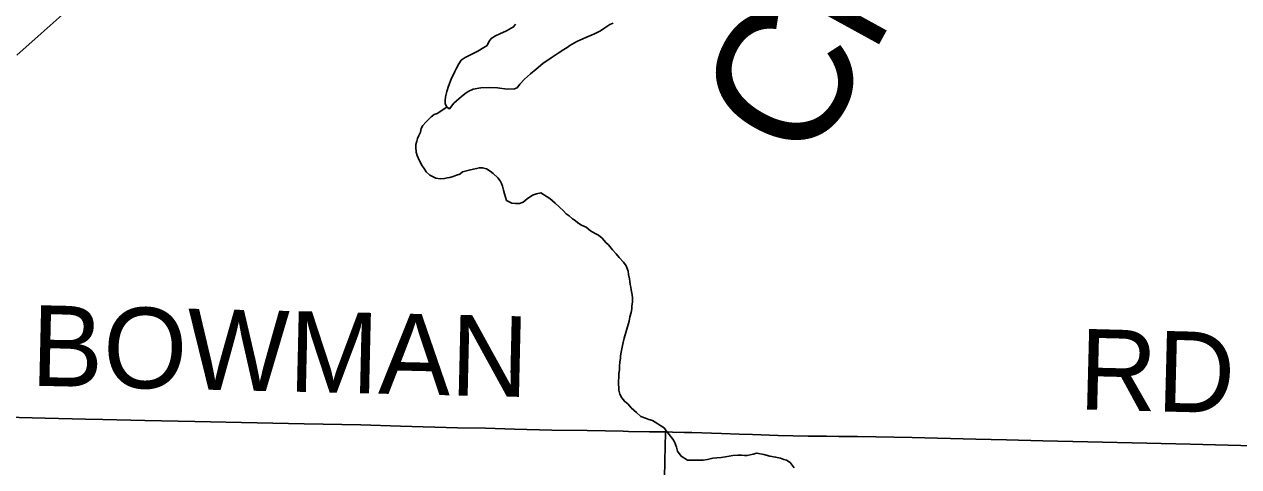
# Model space of a CAD drawing. Extents: x 2.1 to 73.9, y 4 to 26.
# Drawn here: x 47.6309 to 48.0586, y 20.7686 to 20.9246 of the extents above; entities that cross this region are included whole.
import ezdxf

# ---------------------------------------------------------------- set-up
doc = ezdxf.new("R2010")
doc.units = 0
for name, color, linetype in [('GM_X_County_Road', 7, 'Continuous'), ('GM_X_Minor_Lake', 7, 'Continuous'), ('GM_X_Minor_River', 7, 'Continuous'), ('GM_X_Minor_River_Text', 7, 'Continuous'), ('GM_X_Township_Road', 7, 'Continuous'), ('GM_X_Township_Road_Text', 7, 'Continuous')]:
    doc.layers.add(name, color=color, linetype=linetype)

msp = doc.modelspace()

# ---------------------------------------------------------------- linework, layer by layer
at = {"layer": 'GM_X_County_Road'}
msp.add_lwpolyline([(47.62837, 20.91363), (47.63689, 20.92131), (47.64429, 20.92792)], dxfattribs=at)
at = {"layer": 'GM_X_Minor_Lake'}
msp.add_lwpolyline([(47.80385, 20.92458), (47.80325, 20.92365), (47.80073, 20.92221), (47.79841, 20.92115), (47.79686, 20.92044), (47.79531, 20.91954), (47.79451, 20.91842), (47.7939, 20.91711), (47.79273, 20.91639), (47.7906, 20.91513), (47.78615, 20.9128), (47.78478, 20.91189), (47.78398, 20.91059), (47.78317, 20.90909), (47.78256, 20.90797), (47.78195, 20.90666), (47.78134, 20.90554), (47.78092, 20.90422), (47.7803, 20.90272), (47.77967, 20.90084), (47.77923, 20.89895), (47.77919, 20.89762), (47.77916, 20.89667), (47.77968, 20.89532), (47.78062, 20.89472), (47.78221, 20.89676), (47.78495, 20.89914), (47.78651, 20.90043), (47.78748, 20.90096), (47.78903, 20.90167), (47.79171, 20.90215), (47.79476, 20.90224), (47.79761, 20.90215), (47.80102, 20.90166), (47.8035, 20.90177), (47.80447, 20.90211), (47.80546, 20.90341), (47.80704, 20.90526), (47.80919, 20.90709), (47.81115, 20.90874), (47.8135, 20.91076), (47.81642, 20.91275), (47.81895, 20.91438), (47.82089, 20.91565), (47.82206, 20.91637), (47.82303, 20.9171), (47.82556, 20.91854), (47.82865, 20.91996), (47.83173, 20.92119), (47.83386, 20.92226), (47.83542, 20.92335), (47.83717, 20.92443), (47.83833, 20.92496)], dxfattribs=at)
msp.add_lwpolyline([(47.80385, 20.92458), (47.80325, 20.92365), (47.80073, 20.92221), (47.79841, 20.92115), (47.79686, 20.92044), (47.79531, 20.91954), (47.79451, 20.91842), (47.7939, 20.91711), (47.79273, 20.91639), (47.7906, 20.91513), (47.78615, 20.9128), (47.78478, 20.91189), (47.78398, 20.91059), (47.78317, 20.90909), (47.78256, 20.90797), (47.78195, 20.90666), (47.78134, 20.90554), (47.78092, 20.90422), (47.7803, 20.90272), (47.77967, 20.90084), (47.77923, 20.89895), (47.77919, 20.89762), (47.77916, 20.89667), (47.77968, 20.89532), (47.78062, 20.89472), (47.78221, 20.89676), (47.78495, 20.89914), (47.78651, 20.90043), (47.78748, 20.90096), (47.78903, 20.90167), (47.79171, 20.90215), (47.79476, 20.90224), (47.79761, 20.90215), (47.80102, 20.90166), (47.8035, 20.90177), (47.80447, 20.90211), (47.80546, 20.90341), (47.80704, 20.90526), (47.80919, 20.90709), (47.81115, 20.90874), (47.8135, 20.91076), (47.81642, 20.91275), (47.81895, 20.91438), (47.82089, 20.91565), (47.82206, 20.91637), (47.82303, 20.9171), (47.82556, 20.91854), (47.82865, 20.91996), (47.83173, 20.92119), (47.83386, 20.92226), (47.83542, 20.92335), (47.83717, 20.92443), (47.83833, 20.92496)], dxfattribs=at)
at = {"layer": 'GM_X_Minor_River'}
for points in [[(47.77968, 20.89532), (47.77638, 20.89315), (47.77522, 20.89281), (47.77424, 20.89189), (47.77326, 20.89097), (47.77228, 20.89005), (47.77129, 20.88894), (47.77068, 20.88782), (47.77045, 20.8865), (47.76985, 20.88538), (47.76943, 20.88425), (47.76921, 20.88331), (47.76879, 20.88218), (47.76876, 20.88123), (47.7689, 20.87951), (47.76924, 20.87836), (47.76995, 20.87662), (47.77103, 20.87468), (47.77176, 20.87371), (47.77248, 20.87254), (47.77378, 20.87136), (47.7749, 20.87075), (47.77584, 20.87034), (47.77735, 20.8701), (47.77888, 20.87024), (47.77984, 20.8704), (47.7808, 20.87056), (47.78195, 20.8709), (47.78311, 20.87143), (47.78426, 20.87177), (47.78524, 20.8725), (47.78755, 20.87319), (47.78908, 20.87352), (47.79023, 20.87367), (47.79119, 20.87402), (47.79233, 20.87398), (47.79365, 20.87356), (47.79496, 20.87275), (47.79608, 20.87195), (47.79774, 20.87038), (47.79847, 20.8694), (47.79901, 20.86843), (47.79936, 20.86747), (47.7997, 20.86613), (47.80004, 20.86478), (47.80038, 20.86363), (47.80072, 20.86248), (47.8026, 20.86147), (47.80393, 20.86142), (47.80526, 20.86138), (47.80661, 20.8619), (47.80798, 20.863), (47.80992, 20.86427), (47.81127, 20.86479), (47.8128, 20.86512), (47.81505, 20.86372), (47.81598, 20.86312), (47.81783, 20.86153), (47.82079, 20.85877), (47.82171, 20.85779), (47.82283, 20.85699), (47.82394, 20.856), (47.82487, 20.8554), (47.8258, 20.85461), (47.82711, 20.85381), (47.82879, 20.85299), (47.83028, 20.8518), (47.83196, 20.85079), (47.83308, 20.85019), (47.83439, 20.84919), (47.83567, 20.84763), (47.8366, 20.84684), (47.83806, 20.84508), (47.83935, 20.8437), (47.84045, 20.84233), (47.84192, 20.84076), (47.84283, 20.8394), (47.84318, 20.83844), (47.84353, 20.83748), (47.84369, 20.83633), (47.84402, 20.8348), (47.84418, 20.83384), (47.84434, 20.83288), (47.8445, 20.83193), (47.84466, 20.83097), (47.84498, 20.82925), (47.84514, 20.8281), (47.84509, 20.82658), (47.84486, 20.82526), (47.84483, 20.82431), (47.84459, 20.82298), (47.84416, 20.82148), (47.84392, 20.81996), (47.84329, 20.81789), (47.84221, 20.81393), (47.84178, 20.81242), (47.84155, 20.81129), (47.8411, 20.80902), (47.84087, 20.8077)], [(47.84087, 20.8077), (47.84084, 20.80675), (47.84061, 20.80561), (47.84056, 20.8039), (47.84052, 20.80276), (47.84029, 20.80144), (47.84024, 20.79992), (47.84021, 20.79897), (47.84017, 20.79764), (47.84032, 20.79649), (47.84029, 20.79554), (47.84063, 20.7942), (47.84135, 20.79284), (47.84226, 20.79167), (47.84356, 20.79068), (47.84466, 20.78931), (47.84651, 20.78773), (47.84799, 20.78635), (47.84969, 20.78572), (47.85082, 20.7853), (47.85214, 20.78488), (47.854, 20.78368), (47.85512, 20.78307), (47.85624, 20.78227), (47.85697, 20.78129), (47.85807, 20.77993), (47.85935, 20.77836), (47.85989, 20.77739), (47.86024, 20.77643), (47.86059, 20.77547), (47.86093, 20.77412), (47.86221, 20.77237), (47.86445, 20.77097), (47.86768, 20.77086), (47.86997, 20.77097), (47.8715, 20.77111), (47.87342, 20.77162), (47.87476, 20.77177), (47.87629, 20.77191), (47.87781, 20.77205), (47.87916, 20.77238), (47.88049, 20.77253), (47.88221, 20.77266), (47.88354, 20.77262), (47.8845, 20.77259), (47.88545, 20.77255), (47.88756, 20.77306), (47.8889, 20.77339), (47.89136, 20.77293), (47.89344, 20.77229), (47.89552, 20.77203), (47.89722, 20.77159), (47.89835, 20.77118), (47.8993, 20.77095), (47.9006, 20.77015), (47.90207, 20.7682)]]:
    msp.add_lwpolyline(points, dxfattribs=at)
at = {"layer": 'GM_X_Township_Road'}
for points in [[(47.60425, 20.78662), (47.61513, 20.78632), (47.63825, 20.78568), (47.65255, 20.78534), (47.65855, 20.78521), (47.67336, 20.78488), (47.69101, 20.7845), (47.71292, 20.78411), (47.72945, 20.78376), (47.74941, 20.78334), (47.76341, 20.78294), (47.78345, 20.78237), (47.79335, 20.78214), (47.79677, 20.78203), (47.8036, 20.78181), (47.81665, 20.78149), (47.82909, 20.78135), (47.83561, 20.78123), (47.84182, 20.78109), (47.84369, 20.78105), (47.85113, 20.78096), (47.85454, 20.78092), (47.85673, 20.78087)], [(47.85634, 20.76424), (47.8565, 20.77098), (47.8566, 20.77551), (47.85673, 20.78087)], [(47.85673, 20.78087), (47.85918, 20.78082), (47.86345, 20.78067), (47.86489, 20.78061), (47.86604, 20.78061), (47.8765, 20.7803), (47.88272, 20.78008), (47.88737, 20.77994), (47.89638, 20.77965), (47.90694, 20.7794), (47.91035, 20.77935), (47.9119, 20.77934), (47.91344, 20.77936), (47.91779, 20.7793), (47.92432, 20.77925), (47.94358, 20.77889), (47.96595, 20.77832), (47.97683, 20.77809), (47.98957, 20.77778), (48.00546, 20.77738), (48.02622, 20.77686), (48.04145, 20.77656), (48.06382, 20.77597)]]:
    msp.add_lwpolyline(points, dxfattribs=at)

# ---------------------------------------------------------------- texts
at = {"layer": 'GM_X_Minor_River_Text'}
msp.add_text('Creek', height=0.047376, rotation=61.175, dxfattribs=at).set_placement((47.90778, 20.87358))
at = {"layer": 'GM_X_Township_Road_Text'}
for s, rotation, p in [('BOWMAN', 358.6797, (47.6331, 20.79719)), ('RD', 358.5311, (48.00206, 20.78884))]:
    msp.add_text(s, height=0.028409, rotation=rotation, dxfattribs=at).set_placement(p)

doc.saveas('drawing.dxf')
